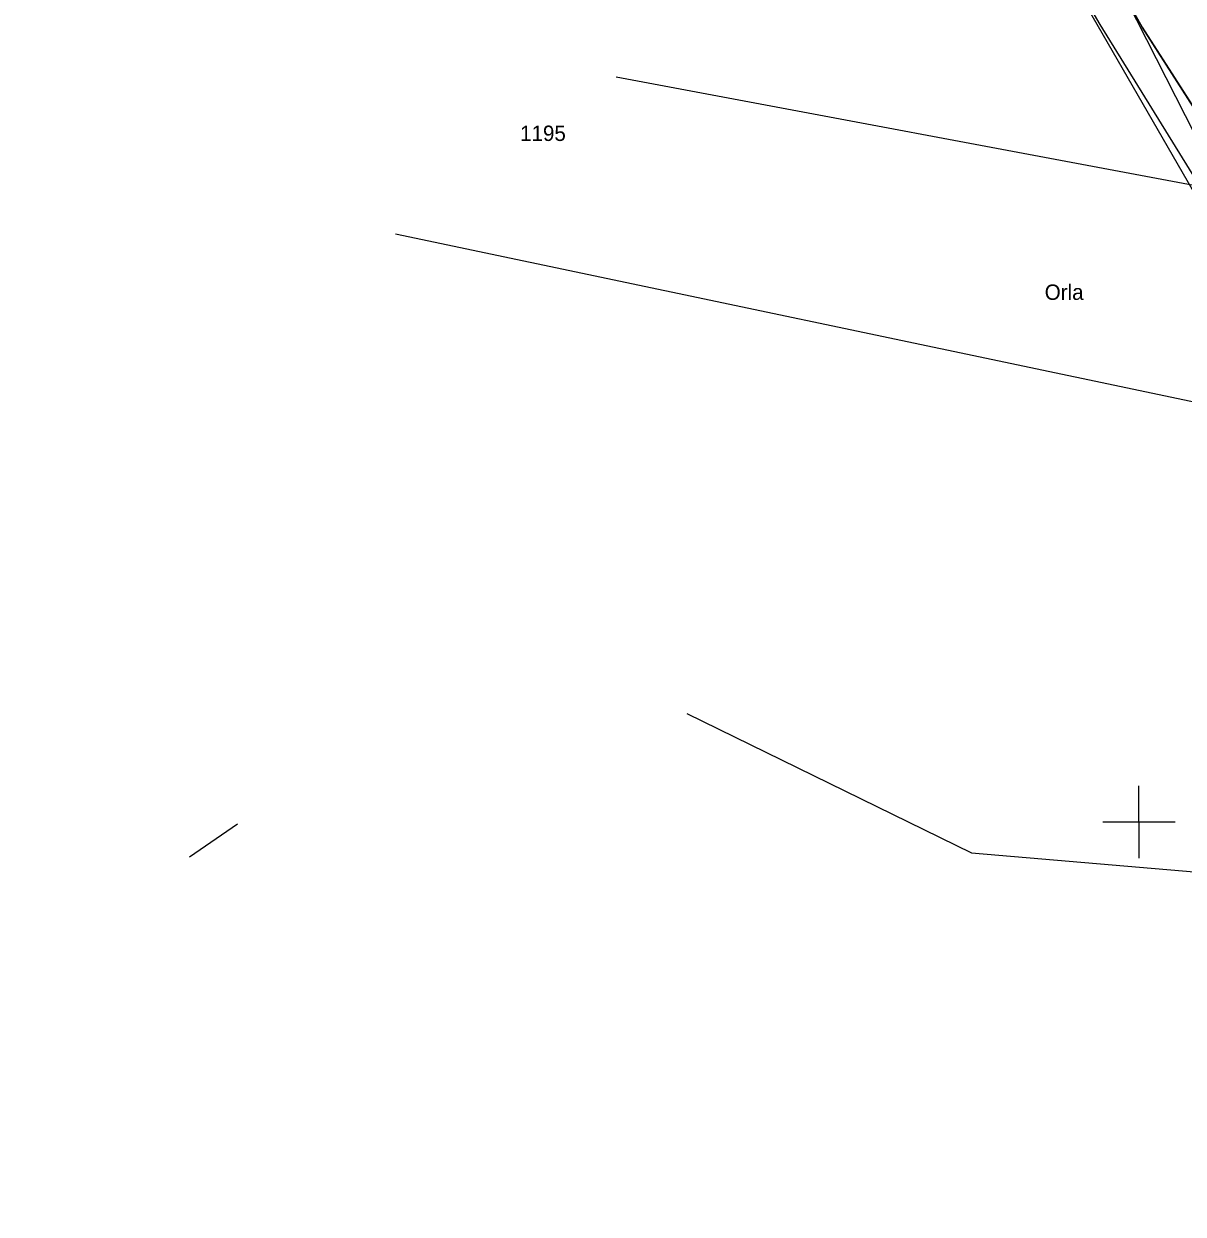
# Model space of a CAD drawing. Extents: x -469926 to -462499, y -1098642 to -1092733.
# Drawn here: x -466323.3 to -466195.1, y -1094043.4 to -1093911.8 of the extents above; entities that cross this region are included whole.
import ezdxf

# ---------------------------------------------------------------- set-up
doc = ezdxf.new("R2010")
doc.units = 0
for name, color, linetype in [('Vrstva 1', 7, 'Continuous'), ('Vrstva 10', 7, 'Continuous'), ('Vrstva 16', 7, 'Continuous'), ('Vrstva 42', 7, 'Continuous'), ('Vrstva 50', 7, 'Continuous'), ('Vrstva 9', 7, 'Continuous')]:
    doc.layers.add(name, color=color, linetype=linetype)

msp = doc.modelspace()

# ---------------------------------------------------------------- linework, layer by layer
at = {"layer": 'Vrstva 1'}
for p, q in [((-466203.18, -1093905.74), (-466199.65, -1093912.12)), ((-466199.65, -1093912.12), (-466169.63, -1093959.03)), ((-466190.55, -1093930.29), (-466257.79, -1093917.64)), ((-466173.94, -1093957.79), (-466282.17, -1093935.01)), ((-466249.97, -1093988.03), (-466218.53, -1094003.43)), ((-466304.97, -1094003.88), (-466299.66, -1094000.23)), ((-466304.97, -1094003.88), (-466299.66, -1094000.23)), ((-466218.53, -1094003.43), (-466157.84, -1094008.62))]:
    msp.add_line(p, q, dxfattribs=at)
at = {"layer": 'Vrstva 10'}
msp.add_lwpolyline([(-465976.87, -1094259.1), (-466033.38, -1094177.84), (-466053.23, -1094146.56), (-466059.21, -1094139.25), (-466068.82, -1094119.29), (-466109.15, -1094116.17), (-466124.18, -1094112.13), (-466130.6, -1094106.1), (-466141.43, -1094026.49), (-466139.33, -1094007.99), (-466169.63, -1093959.03), (-466199.65, -1093912.12), (-466203.18, -1093905.74)], dxfattribs=at)
at = {"layer": 'Vrstva 16'}
for p, q in [((-466200, -1094000), (-466200, -1093996)), ((-466200, -1094000), (-466200, -1093996)), ((-466204, -1094000), (-466196, -1094000)), ((-466204, -1094000), (-466196, -1094000)), ((-466200, -1094000), (-466200, -1094004)), ((-466200, -1094000), (-466200, -1094004))]:
    msp.add_line(p, q, dxfattribs=at)
at = {"layer": 'Vrstva 42'}
for points in [[(-466315.82, -1093735.74), (-466305.78, -1093747.87), (-466290.38, -1093767.54), (-466285.03, -1093775.77), (-466275.46, -1093791.44), (-466263.3, -1093813.44), (-466251.44, -1093832.51), (-466240.11, -1093851.04), (-466226.02, -1093873.88), (-466216.32, -1093891.51), (-466205.6, -1093910.13), (-466193.59, -1093930.96), (-466181.45, -1093950.25), (-466167.89, -1093970.71), (-466160.47, -1093988.05), (-466152.38, -1094010.44)], [(-466148.95, -1093996.54), (-466157.97, -1093978.81), (-466164.82, -1093969.69), (-466178.08, -1093947.15), (-466191.62, -1093928.3), (-466202.36, -1093907.11), (-466214.78, -1093888.06), (-466223.74, -1093868.85), (-466235.18, -1093850.64), (-466245.46, -1093832.42), (-466262.49, -1093804.43), (-466268.51, -1093791.52), (-466278.61, -1093776.05), (-466288.44, -1093764.96), (-466300.99, -1093744.7)]]:
    msp.add_lwpolyline(points, dxfattribs=at)
at = {"layer": 'Vrstva 9'}
msp.add_lwpolyline([(-466324.07, -1093713.04), (-466321.16, -1093729.99), (-466316.42, -1093736.74), (-466303.57, -1093746.01), (-466299.68, -1093750.86), (-466284.53, -1093775.34), (-466271.58, -1093797.94), (-466259.24, -1093819.26), (-466242.96, -1093846.49), (-466229.24, -1093870.01), (-466216.58, -1093890.83), (-466204.32, -1093911.83), (-466192.89, -1093930.34), (-466180.69, -1093949.96), (-466167.34, -1093972.38), (-466152.5, -1093993.04), (-466145.93, -1094020.51), (-466136.77, -1094044.05), (-466132.99, -1094063.37), (-466129.77, -1094104.01)], dxfattribs=at)

# ---------------------------------------------------------------- texts
at = {"layer": 'Vrstva 50'}
for s, p in [('1195', (-466268.41, -1093924.71)), ('Orla', (-466210.42, -1093942.28))]:
    msp.add_text(s, height=1.7, dxfattribs=at).set_placement(p)

doc.saveas('drawing.dxf')
